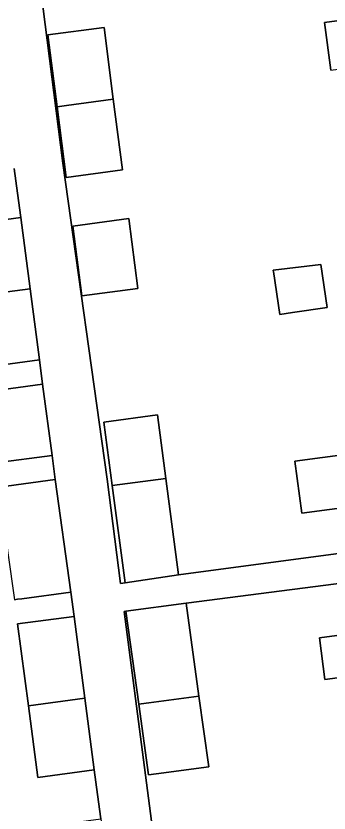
# Model space of a CAD drawing. Extents: x 163147 to 163550, y 380933 to 381639.
# Drawn here: x 163463.29 to 163479.97, y 381174.85 to 381217.29 of the extents above; entities that cross this region are included whole.
import ezdxf

# ---------------------------------------------------------------- set-up
doc = ezdxf.new("R2010")
doc.units = 0
for name, color, linetype in [('IMGEO_Erf', 7, 'Continuous'), ('IMGEO_Pand', 7, 'Continuous'), ('IMGEO_Voetpad_open', 7, 'Continuous')]:
    doc.layers.add(name, color=color, linetype=linetype)

msp = doc.modelspace()

# ---------------------------------------------------------------- linework, layer by layer
at = {"layer": 'IMGEO_Erf'}
for points in [[(163461.395, 381243.883), (163465.785, 381209.444), (163468.145, 381192.632), (163468.868, 381187.077), (163469.107, 381187.108), (163468.425, 381192.281), (163467.979, 381195.664), (163470.828, 381196.045), (163471.274, 381192.663), (163471.951, 381187.526), (163483.516, 381189.068)], [(163480.065, 381214.406), (163479.726, 381216.934), (163483.789, 381217.479)], [(163460.54, 381206.155), (163463.548, 381206.555), (163463.379, 381207.842), (163463.206, 381209.156)], [(163461.707, 381197.281), (163464.716, 381197.682), (163464.546, 381198.975), (163461.537, 381198.574)], [(163483.198, 381191.44), (163478.509, 381190.812), (163478.138, 381193.582), (163482.827, 381194.209)], [(163462.376, 381192.202), (163465.384, 381192.603), (163465.215, 381193.888), (163462.207, 381193.487)], [(163485.33, 381174.823), (163489.372, 381175.365), (163489.011, 381178.053), (163488.713, 381180.276), (163484.681, 381179.735), (163484.301, 381182.566), (163482.545, 381182.333), (163479.749, 381181.962), (163479.455, 381184.177), (163482.218, 381184.543), (163482.189, 381184.762), (163483.972, 381185.017), (163483.641, 381187.483), (163472.356, 381186.014), (163473.04, 381181.072), (163473.559, 381177.317), (163470.753, 381176.944), (163470.353, 381176.891), (163469.833, 381180.646), (163469.148, 381185.596), (163469.063, 381185.585), (163470.145, 381177.27), (163473.017, 381155.223)], [(163451.727, 381152.897), (163470.315, 381155.515), (163470.279, 381155.771), (163470.127, 381156.923), (163467.118, 381156.527), (163466.635, 381160.197), (163466.137, 381163.983), (163469.145, 381164.386), (163468.975, 381165.675), (163468.804, 381166.971), (163465.797, 381166.568), (163465.299, 381170.355), (163464.801, 381174.133), (163467.809, 381174.536), (163467.638, 381175.837), (163467.466, 381177.144), (163464.458, 381176.741), (163463.957, 381180.549), (163463.382, 381184.919), (163466.391, 381185.315), (163466.221, 381186.604), (163463.614, 381186.261), (163463.374, 381186.229), (163463.212, 381186.208)]]:
    msp.add_lwpolyline(points, dxfattribs=at)
for points in [[(163468.478, 381212.855), (163468.964, 381209.089), (163465.977, 381208.689), (163465.486, 381212.454), (163464.989, 381216.279), (163467.985, 381216.67)], [(163466.315, 381206.098), (163469.299, 381206.498), (163469.78, 381202.774), (163466.798, 381202.385)], [(163479.53, 381204.046), (163479.866, 381201.764), (163478.014, 381201.491), (163477.336, 381201.391), (163477, 381203.673), (163476.994, 381203.714), (163476.988, 381203.753)]]:
    msp.add_lwpolyline(points, close=True, dxfattribs=at)
at = {"layer": 'IMGEO_Pand'}
for points in [[(163491.268, 381215.906), (163490.583, 381221.009), (163485.628, 381220.344), (163483.444, 381220.051), (163483.789, 381217.479), (163479.726, 381216.934), (163480.065, 381214.406), (163491.119, 381215.886)], [(163465.486, 381212.454), (163465.986, 381212.521), (163468.478, 381212.855), (163467.985, 381216.67), (163464.989, 381216.279)], [(163468.478, 381212.855), (163465.986, 381212.521), (163465.486, 381212.454), (163465.977, 381208.689), (163468.964, 381209.089)], [(163463.548, 381206.555), (163460.54, 381206.155), (163461.039, 381202.365), (163464.047, 381202.766)], [(163466.315, 381206.098), (163466.798, 381202.385), (163469.78, 381202.774), (163469.299, 381206.498)], [(163479.53, 381204.046), (163476.988, 381203.753), (163476.994, 381203.714), (163477, 381203.673), (163477.336, 381201.391), (163478.014, 381201.491), (163479.866, 381201.764)], [(163464.047, 381202.766), (163461.039, 381202.365), (163461.537, 381198.574), (163464.546, 381198.975)], [(163464.716, 381197.682), (163461.707, 381197.281), (163462.207, 381193.487), (163465.215, 381193.888)], [(163467.979, 381195.664), (163468.425, 381192.281), (163471.274, 381192.663), (163470.828, 381196.045)], [(163493.978, 381195.702), (163493.819, 381195.681), (163482.827, 381194.209), (163478.138, 381193.582), (163478.509, 381190.812), (163483.198, 381191.44), (163483.516, 381189.068), (163483.57, 381188.662), (163487.527, 381189.193), (163489.767, 381189.493), (163494.722, 381190.158), (163494.669, 381190.556)], [(163465.384, 381192.603), (163462.376, 381192.202), (163462.863, 381188.709), (163463.212, 381186.208), (163463.374, 381186.229), (163463.614, 381186.261), (163466.221, 381186.604)], [(163471.274, 381192.663), (163468.425, 381192.281), (163469.107, 381187.108), (163471.951, 381187.526)], [(163472.356, 381186.014), (163469.148, 381185.596), (163469.833, 381180.646), (163470.233, 381180.699), (163470.376, 381180.718), (163473.04, 381181.072)], [(163466.391, 381185.315), (163463.382, 381184.919), (163463.957, 381180.549), (163466.964, 381180.957)], [(163483.972, 381185.017), (163482.189, 381184.762), (163482.218, 381184.543), (163479.455, 381184.177), (163479.749, 381181.962), (163482.545, 381182.333), (163484.301, 381182.566)], [(163466.964, 381180.957), (163463.957, 381180.549), (163464.458, 381176.741), (163467.466, 381177.144)], [(163473.04, 381181.072), (163470.376, 381180.718), (163470.233, 381180.699), (163469.833, 381180.646), (163470.353, 381176.891), (163470.753, 381176.944), (163473.559, 381177.317)]]:
    msp.add_lwpolyline(points, close=True, dxfattribs=at)
at = {"layer": 'IMGEO_Voetpad_open'}
for points in [[(163473.017, 381155.223), (163470.145, 381177.27), (163469.063, 381185.585), (163469.148, 381185.596), (163472.356, 381186.014), (163483.641, 381187.483), (163487.678, 381188.024), (163489.904, 381188.323), (163494.859, 381188.987), (163497.876, 381189.391), (163497.667, 381190.955), (163494.669, 381190.556), (163494.722, 381190.158), (163489.767, 381189.493), (163487.527, 381189.193), (163483.57, 381188.662), (163483.516, 381189.068), (163471.951, 381187.526), (163469.107, 381187.108), (163468.868, 381187.077), (163468.145, 381192.632), (163465.785, 381209.444), (163461.395, 381243.883)], [(163463.206, 381209.156), (163463.379, 381207.842), (163463.548, 381206.555), (163464.047, 381202.766), (163464.546, 381198.975), (163464.716, 381197.682), (163465.215, 381193.888), (163465.384, 381192.603), (163466.221, 381186.604), (163466.391, 381185.315), (163466.964, 381180.957), (163467.466, 381177.144), (163467.638, 381175.837), (163467.809, 381174.536), (163468.306, 381170.759), (163468.804, 381166.971), (163468.975, 381165.675), (163469.145, 381164.386), (163469.643, 381160.604), (163470.127, 381156.923), (163470.279, 381155.771), (163470.315, 381155.515), (163451.727, 381152.897)]]:
    msp.add_lwpolyline(points, dxfattribs=at)

doc.saveas('drawing.dxf')
